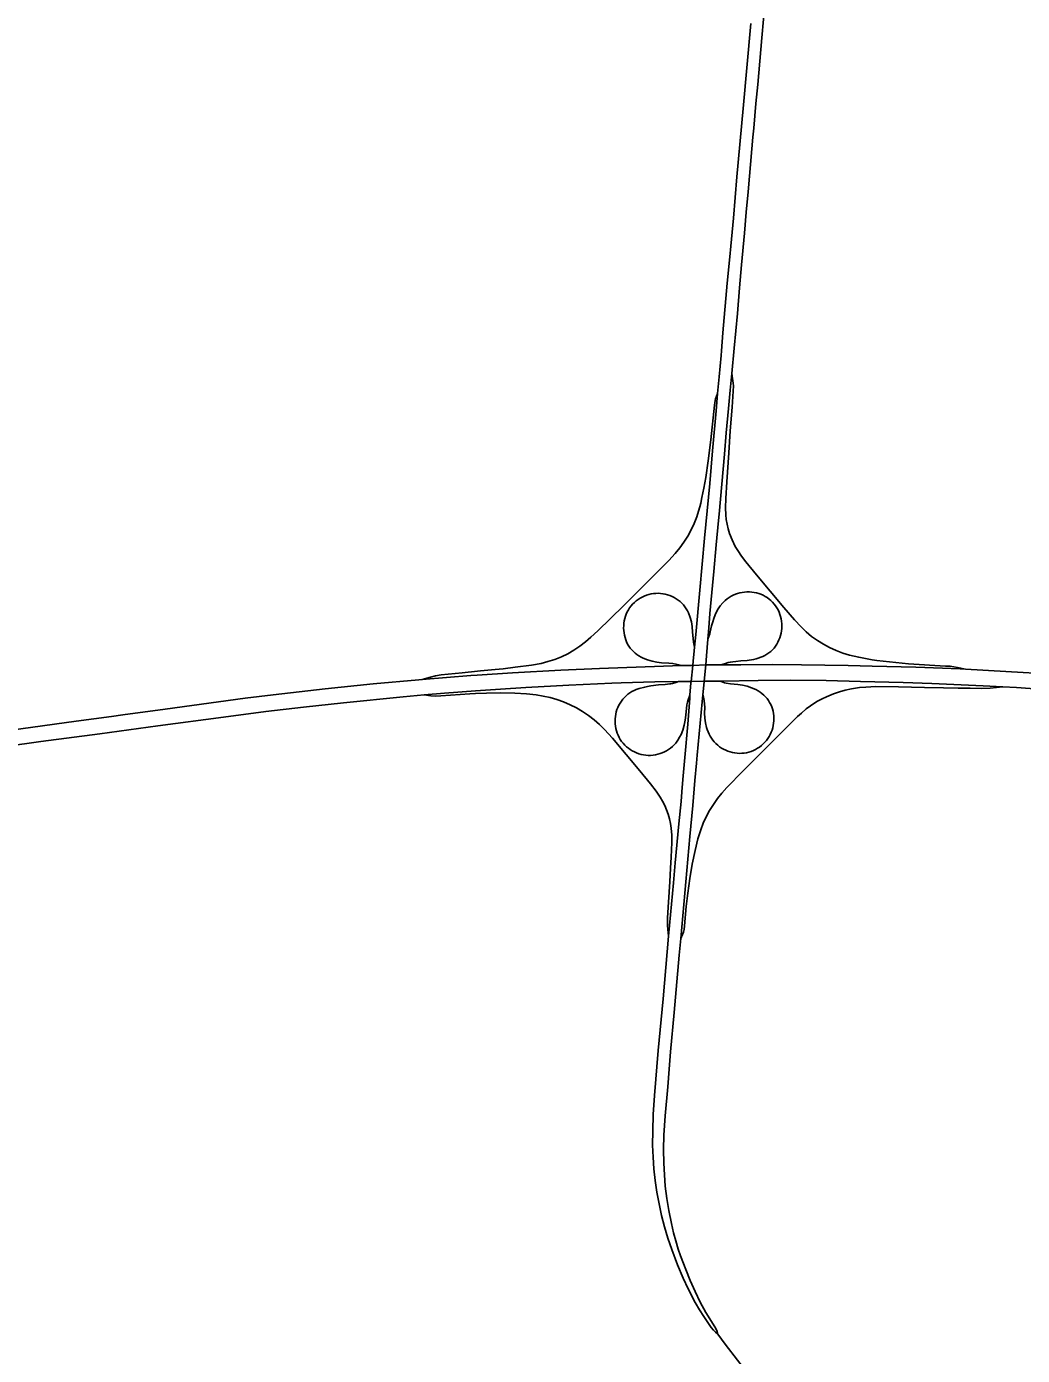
# Model space of a CAD drawing. Extents: x 0 to 34, y 0 to 22.
# Drawn here: x 6.7661 to 6.8768, y 15.8622 to 16.0098 of the extents above; entities that cross this region are included whole.
import ezdxf

# ---------------------------------------------------------------- set-up
doc = ezdxf.new("R2010")
doc.units = 0
for name, color, linetype in [('GM_X_Interchange_Ramps', 7, 'Continuous'), ('GM_X_Interstate_Route', 7, 'Continuous'), ('GM_X_US_Route', 7, 'Continuous')]:
    doc.layers.add(name, color=color, linetype=linetype)

msp = doc.modelspace()

# ---------------------------------------------------------------- linework, layer by layer
at = {"layer": 'GM_X_Interchange_Ramps'}
for points in [[(6.870466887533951, 15.938423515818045), (6.869551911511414, 15.938631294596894), (6.8687545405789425, 15.938755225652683), (6.868226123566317, 15.938782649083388), (6.864129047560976, 15.939018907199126), (6.862722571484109, 15.939171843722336), (6.860587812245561, 15.939405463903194), (6.8600952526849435, 15.939478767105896), (6.858588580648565, 15.939753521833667), (6.85756497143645, 15.93999347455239), (6.856809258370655, 15.94021865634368), (6.85607095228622, 15.940494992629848), (6.855353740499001, 15.94082301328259), (6.854658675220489, 15.941196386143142), (6.853991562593, 15.941616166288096), (6.853354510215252, 15.942081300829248), (6.852751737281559, 15.94258915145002), (6.852181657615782, 15.943134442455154), (6.851463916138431, 15.9439022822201), (6.85026416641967, 15.945297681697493), (6.847225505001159, 15.94892646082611), (6.846056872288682, 15.95034822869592), (6.845576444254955, 15.950973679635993), (6.84513346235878, 15.95162602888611), (6.844868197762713, 15.952079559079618), (6.844520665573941, 15.952787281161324), (6.844233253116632, 15.953521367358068), (6.844077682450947, 15.954023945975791), (6.843954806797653, 15.954534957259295), (6.843866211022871, 15.955052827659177), (6.8438108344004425, 15.955574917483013), (6.843783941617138, 15.95636279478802), (6.843809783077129, 15.957414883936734), (6.843911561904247, 15.959252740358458), (6.844139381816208, 15.96247650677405), (6.844314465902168, 15.964907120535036), (6.844504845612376, 15.967553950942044), (6.844658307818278, 15.96991811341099), (6.844641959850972, 15.970213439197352), (6.844608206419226, 15.970465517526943), (6.8444768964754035, 15.971293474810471)], [(6.842899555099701, 15.96907169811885), (6.842732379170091, 15.968657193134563), (6.8426817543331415, 15.968505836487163), (6.842631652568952, 15.968278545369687), (6.842550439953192, 15.967756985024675), (6.8421623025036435, 15.963936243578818), (6.841869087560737, 15.961575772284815), (6.841592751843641, 15.959746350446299), (6.841371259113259, 15.95852972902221), (6.841161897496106, 15.957525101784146), (6.841028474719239, 15.95689437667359), (6.840924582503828, 15.956464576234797), (6.840785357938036, 15.956004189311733), (6.8405765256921, 15.955375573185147), (6.840287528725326, 15.954637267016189), (6.839955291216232, 15.953917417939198), (6.839581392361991, 15.953218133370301), (6.839163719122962, 15.952544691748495), (6.838703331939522, 15.951899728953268), (6.83820392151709, 15.951284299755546), (6.837490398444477, 15.950504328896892), (6.835992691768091, 15.949012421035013), (6.832431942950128, 15.945472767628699), (6.829609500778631, 15.942689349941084), (6.8288316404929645, 15.941973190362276), (6.828224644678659, 15.941463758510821), (6.827592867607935, 15.9409843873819), (6.826934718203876, 15.94054298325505), (6.8262491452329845, 15.940145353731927), (6.8255372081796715, 15.939797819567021), (6.824801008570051, 15.939505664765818), (6.824045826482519, 15.939267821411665), (6.82327640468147, 15.939079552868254), (6.822235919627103, 15.938889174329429), (6.8204012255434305, 15.938640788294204), (6.819058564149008, 15.938485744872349), (6.8181957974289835, 15.938398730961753), (6.816546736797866, 15.938232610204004), (6.816212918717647, 15.938199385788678), (6.814506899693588, 15.938027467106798), (6.812166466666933, 15.93779173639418), (6.8115600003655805, 15.93768837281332), (6.810993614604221, 15.937548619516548), (6.810065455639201, 15.937291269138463)], [(6.838884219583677, 15.938821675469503), (6.838609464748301, 15.938899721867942), (6.83827089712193, 15.938996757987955), (6.83791387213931, 15.939063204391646), (6.837467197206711, 15.939099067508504), (6.836675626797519, 15.93914125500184), (6.83615090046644, 15.939207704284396), (6.835632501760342, 15.93931212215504), (6.8351241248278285, 15.939458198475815), (6.834631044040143, 15.93965016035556), (6.834393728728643, 15.93976670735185), (6.83416379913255, 15.939897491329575), (6.833943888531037, 15.940044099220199), (6.833734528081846, 15.940205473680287), (6.833537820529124, 15.940382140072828), (6.833354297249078, 15.940572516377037), (6.833186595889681, 15.940777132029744), (6.833037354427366, 15.940995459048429), (6.832906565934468, 15.941224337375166), (6.83279265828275, 15.941463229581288), (6.832696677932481, 15.941709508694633), (6.832617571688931, 15.941962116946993), (6.832554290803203, 15.94221894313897), (6.832507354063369, 15.942479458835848), (6.832476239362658, 15.942742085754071), (6.832461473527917, 15.943006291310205), (6.832463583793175, 15.943271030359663), (6.832483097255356, 15.943534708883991), (6.8325205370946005, 15.943796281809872), (6.832576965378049, 15.944054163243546), (6.832651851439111, 15.944307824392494), (6.832744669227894, 15.944555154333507), (6.83285488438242, 15.944795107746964), (6.832983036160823, 15.945026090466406), (6.833127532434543, 15.945247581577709), (6.833287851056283, 15.94545799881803), (6.833461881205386, 15.945656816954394), (6.833649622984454, 15.945843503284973), (6.833849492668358, 15.946016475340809), (6.8340604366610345, 15.946176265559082), (6.834281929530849, 15.946319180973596), (6.834513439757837, 15.946447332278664), (6.8347539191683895, 15.94655702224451), (6.835000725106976, 15.9466508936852), (6.8352538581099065, 15.946727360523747), (6.8355117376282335, 15.946787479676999), (6.835772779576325, 15.946830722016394), (6.836035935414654, 15.946854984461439), (6.8363001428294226, 15.946861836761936), (6.836563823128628, 15.946847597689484), (6.836825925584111, 15.946815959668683), (6.837085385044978, 15.946765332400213), (6.8373406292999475, 15.946696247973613), (6.837591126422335, 15.946611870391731), (6.837835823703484, 15.946510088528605), (6.838073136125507, 15.9463930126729), (6.838302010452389, 15.946260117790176), (6.8385208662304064, 15.946111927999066), (6.838727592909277, 15.945947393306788), (6.838921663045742, 15.945768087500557), (6.8391009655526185, 15.945574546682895), (6.839265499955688, 15.945367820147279), (6.839414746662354, 15.945150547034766), (6.839548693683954, 15.944922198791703), (6.839666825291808, 15.944685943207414), (6.839857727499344, 15.94419285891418), (6.839989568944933, 15.943680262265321), (6.840067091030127, 15.943156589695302), (6.840105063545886, 15.942533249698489), (6.840174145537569, 15.94182658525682), (6.8402390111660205, 15.94143000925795), (6.840329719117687, 15.940873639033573)], [(6.841833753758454, 15.941780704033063), (6.841967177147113, 15.942171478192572), (6.842023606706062, 15.942357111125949), (6.842079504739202, 15.942576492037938), (6.842227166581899, 15.943233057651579), (6.8423616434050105, 15.943686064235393), (6.842475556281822, 15.944075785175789), (6.842617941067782, 15.944456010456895), (6.842779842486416, 15.944817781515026), (6.842960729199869, 15.945141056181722), (6.843198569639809, 15.945483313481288), (6.843473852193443, 15.945806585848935), (6.843759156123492, 15.946072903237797), (6.843967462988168, 15.946241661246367), (6.844176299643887, 15.946401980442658), (6.8443988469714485, 15.946542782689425), (6.84463352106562, 15.946663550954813), (6.844877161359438, 15.946764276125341), (6.845127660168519, 15.946847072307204), (6.845383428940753, 15.946912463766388), (6.845642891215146, 15.946961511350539), (6.845904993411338, 15.946994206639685), (6.846168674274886, 15.947010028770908), (6.846432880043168, 15.947009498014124), (6.846696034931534, 15.946992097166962), (6.846958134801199, 15.946957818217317), (6.847217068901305, 15.946906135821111), (6.84747178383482, 15.946837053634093), (6.847720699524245, 15.946750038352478), (6.8479632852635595, 15.946645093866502), (6.848196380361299, 15.946522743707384), (6.848419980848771, 15.946382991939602), (6.848633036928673, 15.946226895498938), (6.848833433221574, 15.946054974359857), (6.849021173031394, 15.94586934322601), (6.849195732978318, 15.945671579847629), (6.84935499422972, 15.945461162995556), (6.849499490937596, 15.945239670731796), (6.8496260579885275, 15.945008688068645), (6.849731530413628, 15.944779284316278), (6.849829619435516, 15.944521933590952), (6.8499060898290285, 15.944269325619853), (6.8499651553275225, 15.944011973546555), (6.850006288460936, 15.943751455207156), (6.850029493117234, 15.943488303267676), (6.85003529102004, 15.94322462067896), (6.850024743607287, 15.942960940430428), (6.8499973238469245, 15.94269778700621), (6.849953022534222, 15.942437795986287), (6.849892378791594, 15.94218044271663), (6.84981485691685, 15.941927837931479), (6.849720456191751, 15.941681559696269), (6.849609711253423, 15.94144213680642), (6.849479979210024, 15.941212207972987), (6.849334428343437, 15.94099229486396), (6.8491725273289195, 15.94078398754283), (6.848994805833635, 15.940589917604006), (6.848802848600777, 15.940409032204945), (6.848596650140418, 15.940245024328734), (6.848379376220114, 15.940094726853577), (6.848152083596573, 15.939960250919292), (6.847916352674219, 15.939841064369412), (6.847696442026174, 15.939748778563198), (6.847426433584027, 15.939644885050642), (6.847202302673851, 15.939567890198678), (6.846910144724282, 15.939498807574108), (6.846198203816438, 15.93939386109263), (6.845480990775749, 15.939341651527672), (6.844947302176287, 15.939288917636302), (6.844585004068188, 15.939252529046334), (6.8443192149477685, 15.939216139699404), (6.844073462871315, 15.939158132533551), (6.843780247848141, 15.939074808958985), (6.843275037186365, 15.938911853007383)], [(6.839828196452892, 15.935558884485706), (6.839625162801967, 15.935030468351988), (6.839548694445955, 15.93477891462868), (6.83949015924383, 15.93448622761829), (6.83938521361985, 15.933310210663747), (6.839314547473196, 15.932753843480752), (6.839192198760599, 15.932194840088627), (6.839035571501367, 15.931652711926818), (6.838842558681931, 15.931170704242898), (6.83867379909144, 15.930856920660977), (6.838481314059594, 15.930555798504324), (6.838243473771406, 15.930212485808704), (6.838068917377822, 15.93001261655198), (6.837880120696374, 15.929826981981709), (6.837676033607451, 15.929657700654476), (6.837459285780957, 15.929504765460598), (6.837231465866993, 15.929367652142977), (6.8369957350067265, 15.929244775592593), (6.836752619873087, 15.92913666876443), (6.836503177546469, 15.929044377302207), (6.836248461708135, 15.928967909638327), (6.835989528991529, 15.92890990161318), (6.835726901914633, 15.928870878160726), (6.835462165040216, 15.928850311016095), (6.835196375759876, 15.928848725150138), (6.834931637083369, 15.928866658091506), (6.834667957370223, 15.92890304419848), (6.834407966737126, 15.928957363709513), (6.834152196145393, 15.929029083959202), (6.833902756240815, 15.929119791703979), (6.833660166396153, 15.929227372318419), (6.83342549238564, 15.929351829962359), (6.833199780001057, 15.92949210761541), (6.832983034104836, 15.929646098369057), (6.8327773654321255, 15.92981485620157), (6.832583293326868, 15.92999626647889), (6.832402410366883, 15.930190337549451), (6.832234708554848, 15.930396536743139), (6.8320844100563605, 15.93061486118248), (6.831951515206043, 15.930844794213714), (6.831836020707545, 15.931083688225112), (6.831738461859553, 15.93133049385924), (6.831657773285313, 15.931584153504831), (6.8315955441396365, 15.931842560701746), (6.831550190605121, 15.932104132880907), (6.8315211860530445, 15.93236834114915), (6.831509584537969, 15.932633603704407), (6.831515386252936, 15.932899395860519), (6.831538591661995, 15.933164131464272), (6.831578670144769, 15.933427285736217), (6.831637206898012, 15.933686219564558), (6.831714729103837, 15.933939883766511), (6.83181123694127, 15.934187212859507), (6.831925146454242, 15.93442769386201), (6.832056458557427, 15.93465815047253), (6.8322046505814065, 15.934878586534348), (6.832368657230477, 15.935087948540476), (6.83254796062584, 15.935284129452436), (6.832739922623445, 15.935467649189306), (6.83294400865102, 15.93563798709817), (6.8331597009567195, 15.935792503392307), (6.8333859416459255, 15.935932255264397), (6.83362114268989, 15.936056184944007), (6.833864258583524, 15.936164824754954), (6.834178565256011, 15.936268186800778), (6.834801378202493, 15.936434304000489), (6.83511146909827, 15.936496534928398), (6.835481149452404, 15.93656614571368), (6.836336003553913, 15.936681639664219), (6.837075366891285, 15.93674492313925), (6.837578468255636, 15.936785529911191), (6.837722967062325, 15.936802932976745), (6.837884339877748, 15.936837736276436), (6.838277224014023, 15.936964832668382), (6.8385430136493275, 15.937049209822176)], [(6.8388056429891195, 15.90850203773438), (6.839005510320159, 15.908950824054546), (6.83910043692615, 15.909213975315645), (6.839177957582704, 15.90950297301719), (6.839215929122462, 15.90989796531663), (6.839422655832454, 15.912044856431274), (6.8395940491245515, 15.913523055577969), (6.839687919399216, 15.914340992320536), (6.839806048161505, 15.91518477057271), (6.840077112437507, 15.916743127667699), (6.840402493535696, 15.918291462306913), (6.840721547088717, 15.919570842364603), (6.841029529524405, 15.92057916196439), (6.841311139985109, 15.92131799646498), (6.841641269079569, 15.922036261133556), (6.842017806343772, 15.922731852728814), (6.842438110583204, 15.923402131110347), (6.84289849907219, 15.924044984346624), (6.8433752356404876, 15.92465777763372), (6.843933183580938, 15.925299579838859), (6.845761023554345, 15.927141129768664), (6.8511190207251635, 15.932499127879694), (6.851788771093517, 15.933155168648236), (6.852221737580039, 15.933559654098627), (6.8527517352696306, 15.934006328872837), (6.853226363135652, 15.934369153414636), (6.853923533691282, 15.934829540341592), (6.854523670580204, 15.935150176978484), (6.855012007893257, 15.935373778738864), (6.855779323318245, 15.935694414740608), (6.856449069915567, 15.935918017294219), (6.857077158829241, 15.936099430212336), (6.857788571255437, 15.936252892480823), (6.858667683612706, 15.936392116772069), (6.859379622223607, 15.936448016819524), (6.860481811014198, 15.936489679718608), (6.863015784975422, 15.936453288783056), (6.8659030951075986, 15.936395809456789), (6.868008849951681, 15.936359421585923), (6.869655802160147, 15.93633041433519), (6.870981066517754, 15.936307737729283), (6.87223460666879, 15.936286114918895), (6.873197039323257, 15.936332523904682), (6.874597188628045, 15.936458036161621)], [(6.843221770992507, 15.937117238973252), (6.843485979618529, 15.936988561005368), (6.843658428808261, 15.936931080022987), (6.843843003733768, 15.93688889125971), (6.84435349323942, 15.936807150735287), (6.845143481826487, 15.936739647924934), (6.845665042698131, 15.936655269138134), (6.846179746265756, 15.93653345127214), (6.846682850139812, 15.936367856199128), (6.847165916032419, 15.936154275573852), (6.847396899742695, 15.936027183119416), (6.847619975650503, 15.935885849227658), (6.847833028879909, 15.935729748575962), (6.848033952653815, 15.935558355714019), (6.8482222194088, 15.935373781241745), (6.848395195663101, 15.935174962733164), (6.8485512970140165, 15.93496243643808), (6.848689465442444, 15.934737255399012), (6.848810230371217, 15.93450257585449), (6.848913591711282, 15.9342589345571), (6.848997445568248, 15.934008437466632), (6.8490628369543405, 15.93375214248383), (6.849111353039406, 15.93349267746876), (6.849142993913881, 15.933230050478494), (6.849157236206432, 15.932965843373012), (6.849153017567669, 15.932701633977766), (6.849131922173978, 15.932437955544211), (6.849092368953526, 15.93217638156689), (6.84903541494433, 15.93191850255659), (6.848961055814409, 15.93166484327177), (6.8488692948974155, 15.931416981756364), (6.848760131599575, 15.931176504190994), (6.8486340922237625, 15.930944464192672), (6.848492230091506, 15.93072139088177), (6.848334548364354, 15.930509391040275), (6.848163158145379, 15.930308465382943), (6.847977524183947, 15.930119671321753), (6.847780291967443, 15.929944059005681), (6.847571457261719, 15.929782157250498), (6.847351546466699, 15.929635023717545), (6.8471221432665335, 15.929504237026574), (6.846883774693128, 15.929389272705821), (6.846638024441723, 15.929291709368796), (6.8463864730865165, 15.92921102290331), (6.846129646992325, 15.929148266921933), (6.845869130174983, 15.929104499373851), (6.845605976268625, 15.929079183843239), (6.845341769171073, 15.929073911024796), (6.845078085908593, 15.929086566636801), (6.844815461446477, 15.92911715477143), (6.844555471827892, 15.929166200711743), (6.844299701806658, 15.929232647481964), (6.844048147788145, 15.929315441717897), (6.843802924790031, 15.929415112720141), (6.843565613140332, 15.929531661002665), (6.843336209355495, 15.929663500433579), (6.843118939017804, 15.929812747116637), (6.842911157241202, 15.929976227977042), (6.842717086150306, 15.930154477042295), (6.84253567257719, 15.930346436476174), (6.842367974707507, 15.93055052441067), (6.842216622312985, 15.930766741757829), (6.84207897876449, 15.930991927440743), (6.84195504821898, 15.931225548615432), (6.841750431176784, 15.931712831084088), (6.841668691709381, 15.931964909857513), (6.841550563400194, 15.93247908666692), (6.8414788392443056, 15.933003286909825), (6.841449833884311, 15.93353170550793), (6.841465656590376, 15.934165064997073), (6.841398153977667, 15.934960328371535), (6.8413807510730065, 15.935141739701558), (6.84135122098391, 15.93531155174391), (6.841256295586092, 15.935589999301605)], [(6.810303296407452, 15.935561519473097), (6.811045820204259, 15.935476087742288), (6.811565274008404, 15.935444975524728), (6.812131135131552, 15.935453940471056), (6.815360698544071, 15.93568123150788), (6.815986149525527, 15.935709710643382), (6.81720330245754, 15.935765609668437), (6.81878380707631, 15.935787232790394), (6.820364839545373, 15.935754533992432), (6.821680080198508, 15.935679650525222), (6.82272795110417, 15.935568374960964), (6.823507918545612, 15.935442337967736), (6.824279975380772, 15.935272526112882), (6.825039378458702, 15.935054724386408), (6.825783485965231, 15.93478946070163), (6.826511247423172, 15.934480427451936), (6.827218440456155, 15.934128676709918), (6.827902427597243, 15.933733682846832), (6.828560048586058, 15.933294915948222), (6.829187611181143, 15.93281554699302), (6.829781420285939, 15.932294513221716), (6.830339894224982, 15.931736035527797), (6.8312184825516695, 15.93075566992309), (6.8342687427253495, 15.927125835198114), (6.835440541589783, 15.92570142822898), (6.836081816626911, 15.924865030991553), (6.8365258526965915, 15.924211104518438), (6.836791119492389, 15.923756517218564), (6.837027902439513, 15.923286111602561), (6.8372341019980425, 15.922800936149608), (6.837409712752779, 15.92230468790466), (6.837554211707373, 15.921797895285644), (6.8376665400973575, 15.92128318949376), (6.837747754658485, 15.920762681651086), (6.83780787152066, 15.919975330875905), (6.837813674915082, 15.91918481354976), (6.837747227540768, 15.917520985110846), (6.837674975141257, 15.916300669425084), (6.837584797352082, 15.914779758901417), (6.837452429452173, 15.912541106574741), (6.837350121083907, 15.910814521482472), (6.837336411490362, 15.909961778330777), (6.837362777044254, 15.909540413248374), (6.837457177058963, 15.908754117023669)]]:
    msp.add_lwpolyline(points, dxfattribs=at)
at = {"layer": 'GM_X_Interstate_Route'}
for points in [[(6.810065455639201, 15.937291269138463), (6.815483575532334, 15.937718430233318), (6.816173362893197, 15.937764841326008), (6.820114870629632, 15.938028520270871), (6.8254981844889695, 15.938323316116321), (6.829778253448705, 15.93851000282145), (6.836899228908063, 15.9387657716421), (6.838884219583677, 15.938821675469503), (6.840143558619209, 15.938857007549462), (6.841583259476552, 15.938897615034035), (6.843275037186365, 15.938911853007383), (6.843462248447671, 15.938913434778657), (6.84546833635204, 15.938913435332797), (6.848978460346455, 15.938942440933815), (6.852238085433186, 15.938927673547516), (6.857414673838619, 15.93885437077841), (6.860098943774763, 15.938780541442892), (6.864951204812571, 15.938647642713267), (6.869848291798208, 15.938456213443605), (6.870466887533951, 15.938423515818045), (6.874921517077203, 15.938190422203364), (6.880098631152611, 15.937880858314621)], [(6.728277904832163, 15.92672451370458), (6.729527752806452, 15.926892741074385), (6.732698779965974, 15.92733519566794), (6.737875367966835, 15.928028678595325), (6.746798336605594, 15.92925268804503), (6.756665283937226, 15.930624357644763), (6.76547065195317, 15.931818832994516), (6.771605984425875, 15.932659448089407), (6.775540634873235, 15.933182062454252), (6.776803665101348, 15.933349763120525), (6.781517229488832, 15.934001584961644), (6.790387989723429, 15.93519236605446), (6.793525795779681, 15.935587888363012), (6.799289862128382, 15.936228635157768), (6.804614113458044, 15.936789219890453), (6.809687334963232, 15.937261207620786), (6.810065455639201, 15.937291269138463)], [(6.810303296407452, 15.935561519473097), (6.812557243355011, 15.935752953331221), (6.816013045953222, 15.936007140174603), (6.818792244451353, 15.93621122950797), (6.821578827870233, 15.936398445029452), (6.826386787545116, 15.936653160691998), (6.831157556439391, 15.9368629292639)], [(6.831157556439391, 15.9368629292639), (6.832179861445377, 15.936907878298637), (6.835917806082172, 15.937010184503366), (6.8385430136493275, 15.937049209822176), (6.83879382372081, 15.937052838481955)], [(6.83879382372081, 15.937052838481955), (6.839964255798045, 15.93706977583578), (6.841405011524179, 15.937091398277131), (6.8426501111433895, 15.937109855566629), (6.843221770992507, 15.937117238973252)], [(6.843221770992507, 15.937117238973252), (6.8473953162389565, 15.937171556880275), (6.850987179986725, 15.93719687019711), (6.854979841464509, 15.93716311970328), (6.858785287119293, 15.937078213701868), (6.863525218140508, 15.936959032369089), (6.866719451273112, 15.936857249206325), (6.8724307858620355, 15.936573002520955), (6.874597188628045, 15.936458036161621), (6.876116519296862, 15.936377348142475), (6.880684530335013, 15.936075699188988), (6.881051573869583, 15.93604827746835), (6.881136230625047, 15.936041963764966)], [(6.727491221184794, 15.92486008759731), (6.728066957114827, 15.924940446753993), (6.732622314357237, 15.92557591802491), (6.743155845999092, 15.927020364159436), (6.753587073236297, 15.928464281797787), (6.759805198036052, 15.929296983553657), (6.767688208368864, 15.930384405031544), (6.774229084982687, 15.931262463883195), (6.780673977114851, 15.932127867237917), (6.7879900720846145, 15.93310454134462), (6.79269572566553, 15.933718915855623), (6.79688509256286, 15.934217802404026), (6.801341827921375, 15.93469875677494), (6.80795336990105, 15.935362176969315), (6.810303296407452, 15.935561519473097)]]:
    msp.add_lwpolyline(points, dxfattribs=at)
at = {"layer": 'GM_X_US_Route'}
msp.add_line((6.841396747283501, 15.937007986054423), (6.841405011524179, 15.937091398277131), dxfattribs=at)
for points in [[(6.8427473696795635, 15.952248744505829), (6.842993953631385, 15.954941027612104), (6.843064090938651, 15.955652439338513), (6.843356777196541, 15.958987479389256), (6.843663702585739, 15.962308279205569), (6.84387306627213, 15.964708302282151), (6.844124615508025, 15.967401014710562), (6.844305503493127, 15.969452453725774), (6.8444768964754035, 15.971293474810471), (6.844738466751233, 15.974112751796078), (6.845101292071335, 15.977963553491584), (6.845338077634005, 15.980810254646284), (6.845561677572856, 15.983349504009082), (6.845882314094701, 15.986893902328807), (6.846091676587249, 15.989210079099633), (6.846301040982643, 15.991484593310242), (6.846719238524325, 15.996271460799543), (6.846831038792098, 15.997554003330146), (6.846918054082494, 15.998559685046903), (6.8471522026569, 16.001279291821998), (6.847361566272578, 16.00341458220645), (6.847835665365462, 16.008591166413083), (6.848017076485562, 16.01065578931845), (6.848230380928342, 16.013115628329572)], [(6.842923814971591, 15.864526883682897), (6.842659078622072, 15.864734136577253), (6.8424360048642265, 15.86497092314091), (6.842198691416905, 15.865278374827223), (6.841835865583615, 15.865822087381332), (6.841389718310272, 15.866491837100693), (6.840901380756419, 15.867245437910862), (6.840426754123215, 15.86805493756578), (6.8396309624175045, 15.86958059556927), (6.839069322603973, 15.870768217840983), (6.838453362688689, 15.87222110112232), (6.837802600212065, 15.873943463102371), (6.83737754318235, 15.875187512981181), (6.837004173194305, 15.876447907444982), (6.836675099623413, 15.8777204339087), (6.8363903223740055, 15.879004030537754), (6.836153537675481, 15.880297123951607), (6.835966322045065, 15.881598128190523), (6.835824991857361, 15.882905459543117), (6.835729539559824, 15.884216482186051), (6.835684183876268, 15.885529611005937), (6.835688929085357, 15.887108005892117), (6.835751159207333, 15.888949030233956), (6.835884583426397, 15.891050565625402), (6.836315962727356, 15.896037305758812), (6.836839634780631, 15.90180981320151), (6.837457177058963, 15.908754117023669), (6.837983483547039, 15.914670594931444), (6.83818018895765, 15.916918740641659), (6.8385852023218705, 15.921244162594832), (6.838836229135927, 15.923741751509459), (6.838927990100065, 15.924815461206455), (6.8390455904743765, 15.926183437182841), (6.839268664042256, 15.928597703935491), (6.839589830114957, 15.932337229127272), (6.839798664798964, 15.93522506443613), (6.839828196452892, 15.935558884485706), (6.839869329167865, 15.936021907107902), (6.83994579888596, 15.936886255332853), (6.839964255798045, 15.93706977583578), (6.840143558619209, 15.938857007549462), (6.84018943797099, 15.939313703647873), (6.840282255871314, 15.940470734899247), (6.840329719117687, 15.940873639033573), (6.840496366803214, 15.942299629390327), (6.840929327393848, 15.947210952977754), (6.841459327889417, 15.952973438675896), (6.842031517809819, 15.959071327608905), (6.842338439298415, 15.962699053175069), (6.8427292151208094, 15.967136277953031), (6.842899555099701, 15.96907169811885), (6.843064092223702, 15.970931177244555), (6.84328716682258, 15.973289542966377), (6.843330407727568, 15.973827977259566), (6.843491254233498, 15.975816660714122), (6.8439822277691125, 15.981329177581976), (6.844249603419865, 15.98424285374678), (6.8443640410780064, 15.98545631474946), (6.844654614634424, 15.98854032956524), (6.845052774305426, 15.993138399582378), (6.8457531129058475, 16.000747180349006), (6.846613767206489, 16.01019434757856)], [(6.841405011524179, 15.937091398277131), (6.841583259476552, 15.938897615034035), (6.841682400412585, 15.939899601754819), (6.841833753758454, 15.941780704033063), (6.84193395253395, 15.943025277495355), (6.842045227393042, 15.944615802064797), (6.8424776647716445, 15.949304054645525), (6.8427473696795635, 15.952248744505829)], [(6.8375240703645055, 15.893994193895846), (6.837678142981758, 15.895905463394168), (6.838068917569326, 15.900258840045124), (6.838291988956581, 15.902839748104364), (6.838640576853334, 15.906649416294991), (6.8388056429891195, 15.90850203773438), (6.839812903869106, 15.919820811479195), (6.840133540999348, 15.923295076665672), (6.8403850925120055, 15.926072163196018), (6.8405633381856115, 15.927970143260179), (6.840649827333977, 15.928890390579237), (6.841180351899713, 15.934820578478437), (6.841256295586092, 15.935589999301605), (6.841396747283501, 15.937007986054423)], [(6.842923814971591, 15.864526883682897), (6.842840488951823, 15.86481745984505), (6.842785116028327, 15.864998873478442), (6.842603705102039, 15.865347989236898), (6.841610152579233, 15.866920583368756), (6.8409752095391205, 15.868080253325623), (6.84039300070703, 15.869267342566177), (6.839859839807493, 15.870477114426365), (6.839368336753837, 15.871703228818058), (6.838794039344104, 15.873217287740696), (6.838529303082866, 15.873985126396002), (6.838264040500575, 15.874905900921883), (6.8380130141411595, 15.875798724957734), (6.83776146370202, 15.876817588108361), (6.837482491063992, 15.878282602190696), (6.837259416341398, 15.879607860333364), (6.837092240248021, 15.880975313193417), (6.836994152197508, 15.882245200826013), (6.836938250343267, 15.883528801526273), (6.836896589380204, 15.885063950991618), (6.836938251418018, 15.886654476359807), (6.837064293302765, 15.888802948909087), (6.837363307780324, 15.891999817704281), (6.8375240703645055, 15.893994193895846)], [(6.857680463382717, 15.845433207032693), (6.855942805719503, 15.847669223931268), (6.853640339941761, 15.850613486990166), (6.851728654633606, 15.853068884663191), (6.849998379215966, 15.855301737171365), (6.847975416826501, 15.857910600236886), (6.846775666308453, 15.859473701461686), (6.845101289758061, 15.861650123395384), (6.843733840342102, 15.863422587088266), (6.842923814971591, 15.864526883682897)]]:
    msp.add_lwpolyline(points, dxfattribs=at)

doc.saveas('drawing.dxf')
